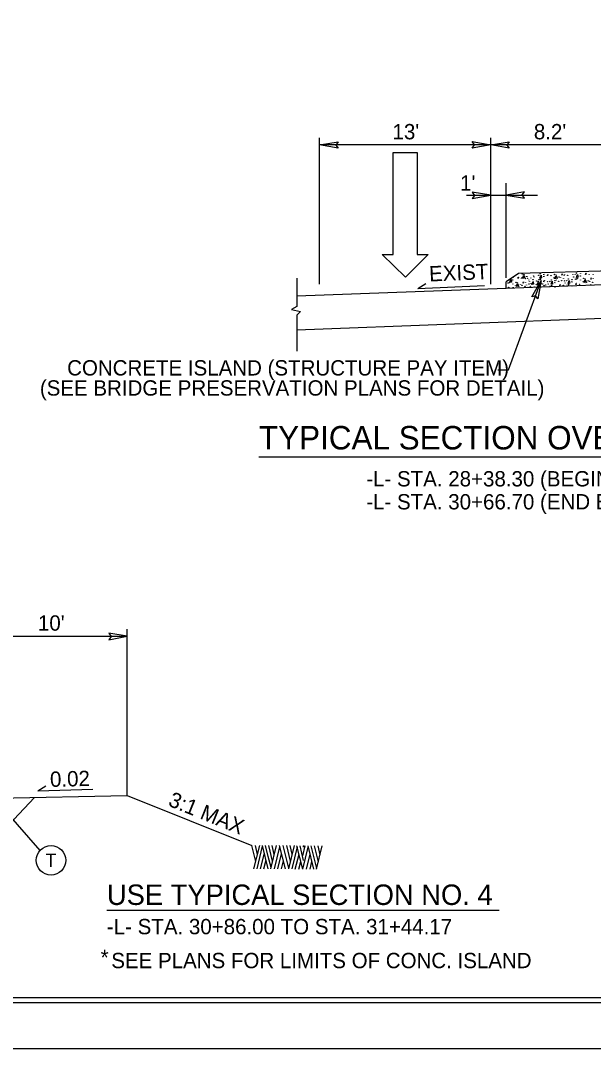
# Model space of a CAD drawing. Extents: x 573748 to 574632, y -54663 to -53209.
# Drawn here: x 574165.8 to 574221.8, y -53663.7 to -53563.1 of the extents above; entities that cross this region are included whole.
import ezdxf

# ---------------------------------------------------------------- set-up
doc = ezdxf.new("R2010")
doc.units = 0
for name, color, linetype in [('Prop Dimension', 7, 'Continuous'), ('Prop Dimension Text', 7, 'Continuous'), ('Prop Lane Arrow CELL', 7, 'Continuous'), ('Prop Terminator CELL', 7, 'Continuous'), ('Sheet Cutting Line CELL', 7, 'Continuous'), ('Sheet Plot Border Inside CELL', 7, 'Continuous'), ('Sheet Plot Border Outside CELL', 7, 'Continuous'), ('Sheet Typical CELL', 7, 'Continuous'), ('Typical Arrow Superelevation CELL', 7, 'Continuous'), ('Typical Curb CELL', 7, 'Continuous'), ('Typical Hinge Slope Arterial CELL', 7, 'Continuous'), ('Typical ID Circle CELL', 7, 'Continuous'), ('Typical Pavement Slope CELL', 7, 'Continuous'), ('Typical Slope Point Local CELL', 7, 'Continuous'), ('Typical Text General CELL', 7, 'Continuous'), ('Typical Text ID Circle CELL', 7, 'Continuous'), ('Typical Text Label CELL', 7, 'Continuous')]:
    doc.layers.add(name, color=color, linetype=linetype)

msp = doc.modelspace()

# ---------------------------------------------------------------- linework, layer by layer
at = {"layer": 'Prop Dimension'}
for p, q in [((574195.02, -53588.89), (574195.02, -53574.56)), ((574211.76, -53588.89), (574211.76, -53574.56)), ((574211.76, -53575.25), (574195.02, -53575.25)), ((574223.64, -53575.25), (574211.76, -53575.25)), ((574213.26, -53588.27), (574213.26, -53579)), ((574209.38, -53580.17), (574216.34, -53580.17)), ((574214.49, -53587.85), (574213.26, -53588.66)), ((574223.64, -53587.57), (574214.49, -53587.85)), ((574192.77, -53588.28), (574192.77, -53591.06)), ((574213.26, -53589.29), (574213.26, -53588.66)), ((574223.64, -53588.9), (574213.26, -53589.29)), ((574223.64, -53588.9), (574213.26, -53589.29)), ((574213.26, -53589.29), (574192.77, -53590.06)), ((574192.77, -53591.06), (574192.26, -53591.36)), ((574192.26, -53591.36), (574193.13, -53591.55)), ((574193.13, -53591.55), (574192.77, -53591.9)), ((574192.77, -53591.9), (574192.77, -53595.43)), ((574223.64, -53592.22), (574192.77, -53593.38)), ((574161.19, -53623.35), (574176.19, -53623.35)), ((574176.19, -53638.9), (574176.19, -53622.65))]:
    msp.add_line(p, q, dxfattribs=at)
msp.add_lwpolyline([(574212.47, -53597.28), (574213.49, -53597.28), (574216.69, -53588.52)], dxfattribs=at)
at = {"layer": 'Prop Lane Arrow CELL'}
for p, q in [((574202.21, -53585.97), (574202.21, -53575.99)), ((574202.21, -53575.99), (574204.57, -53575.99)), ((574204.57, -53575.99), (574204.57, -53585.97)), ((574203.43, -53588.21), (574201.15, -53585.97)), ((574201.15, -53585.97), (574202.21, -53585.97)), ((574205.63, -53585.97), (574203.43, -53588.21)), ((574204.57, -53585.97), (574205.63, -53585.97))]:
    msp.add_line(p, q, dxfattribs=at)
at = {"layer": 'Prop Terminator CELL'}
for points in [[(574196.82, -53575.58), (574195.02, -53575.25), (574196.84, -53574.95), (574196.6, -53575.27)], [(574209.96, -53574.92), (574211.76, -53575.25), (574209.94, -53575.55), (574210.18, -53575.23)], [(574213.55, -53575.58), (574211.76, -53575.25), (574213.57, -53574.95), (574213.34, -53575.27)], [(574209.96, -53580.5), (574211.76, -53580.17), (574209.94, -53579.87), (574210.18, -53580.19)], [(574215.05, -53579.83), (574213.26, -53580.17), (574215.07, -53580.46), (574214.84, -53580.15)], [(574215.78, -53590.11), (574216.69, -53588.52), (574216.37, -53590.33), (574216.15, -53590.01)], [(574174.4, -53623.69), (574176.19, -53623.35), (574174.38, -53623.06), (574174.61, -53623.37)]]:
    msp.add_lwpolyline(points, close=True, dxfattribs=at)
at = {"layer": 'Sheet Cutting Line CELL'}
msp.add_line((573944.17, -53663.7), (574280.97, -53663.7), dxfattribs=at)
at = {"layer": 'Sheet Plot Border Inside CELL'}
msp.add_lwpolyline([(574280.07, -53448.19), (573946.77, -53448.19), (573946.77, -53659.21), (574280.07, -53659.21)], close=True, dxfattribs=at)
at = {"layer": 'Sheet Plot Border Outside CELL'}
msp.add_lwpolyline([(574280.97, -53443.7), (573944.17, -53443.7), (573944.17, -53663.7), (574280.97, -53663.7)], close=True, dxfattribs=at)
at = {"layer": 'Sheet Typical CELL'}
msp.add_lwpolyline([(574277.57, -53448.7), (573977.57, -53448.7), (573977.57, -53658.7), (574277.57, -53658.7)], close=True, dxfattribs=at)
at = {"layer": 'Typical Arrow Superelevation CELL'}
for p, q in [((574204.63, -53589.3), (574205.4, -53588.81)), ((574204.63, -53589.3), (574211.15, -53589.02)), ((574167.43, -53638.47), (574168.21, -53637.99)), ((574167.43, -53638.47), (574172.83, -53638.33))]:
    msp.add_line(p, q, dxfattribs=at)
at = {"layer": 'Typical Curb CELL'}
for p, q in [((574214.89, -53588.32), (574214.96, -53588.04)), ((574215.1, -53588.21), (574214.89, -53588.32)), ((574214.96, -53588.04), (574215.1, -53588.21)), ((574216.58, -53588.29), (574216.69, -53588)), ((574216.74, -53588.27), (574216.58, -53588.29)), ((574216.69, -53588), (574216.74, -53588.27)), ((574218.04, -53588.35), (574218.12, -53588.07)), ((574218.25, -53588.25), (574218.04, -53588.35)), ((574218.12, -53588.07), (574218.25, -53588.25)), ((574220.16, -53588.22), (574220.26, -53587.93)), ((574220.31, -53588.2), (574220.16, -53588.22)), ((574220.26, -53587.93), (574220.31, -53588.2)), ((574213.64, -53588.69), (574213.74, -53588.4)), ((574213.79, -53588.67), (574213.64, -53588.69)), ((574213.74, -53588.4), (574213.79, -53588.67)), ((574214.27, -53589.12), (574214.34, -53588.84)), ((574214.48, -53589.01), (574214.27, -53589.12)), ((574214.34, -53588.84), (574214.48, -53589.01)), ((574215.79, -53588.9), (574215.9, -53588.61)), ((574215.94, -53588.88), (574215.79, -53588.9)), ((574215.9, -53588.61), (574215.94, -53588.88)), ((574216.29, -53588.99), (574216.37, -53588.71)), ((574216.5, -53588.88), (574216.29, -53588.99)), ((574216.37, -53588.71), (574216.5, -53588.88)), ((574217.67, -53588.89), (574217.78, -53588.6)), ((574217.82, -53588.87), (574217.67, -53588.89)), ((574217.78, -53588.6), (574217.82, -53588.87)), ((574219.33, -53588.8), (574219.44, -53588.51)), ((574219.49, -53588.78), (574219.33, -53588.8)), ((574219.44, -53588.51), (574219.49, -53588.78)), ((574220.89, -53588.73), (574220.96, -53588.45)), ((574221.1, -53588.62), (574220.89, -53588.73)), ((574220.96, -53588.45), (574221.1, -53588.62))]:
    msp.add_line(p, q, dxfattribs=at)
for centre in [(574213.92, -53588.25), (574214.43, -53588.29), (574214.46, -53588.21), (574214.8, -53588.22), (574214.86, -53587.89), (574215.01, -53587.95), (574215.12, -53588.28), (574215.29, -53588.13), (574215.35, -53588.3), (574215.69, -53588.28), (574215.94, -53588.08), (574216.01, -53588.18), (574216.45, -53588.02), (574216.6, -53587.87), (574216.96, -53588.13), (574216.97, -53587.93), (574217.32, -53588.03), (574217.35, -53587.94), (574217.66, -53588.04), (574217.96, -53588.26), (574218.01, -53587.93), (574218.16, -53587.99), (574218.44, -53588.17), (574218.59, -53588.23), (574218.72, -53587.99), (574218.75, -53587.9), (574218.95, -53588.01), (574218.98, -53587.92), (574219.29, -53588.02), (574219.79, -53587.96), (574219.87, -53588.19), (574220.02, -53587.95), (574220.17, -53587.8), (574220.53, -53588.07), (574220.54, -53587.86), (574220.86, -53588.3), (574221.05, -53587.91), (574221.08, -53587.82), (574221.39, -53587.92), (574221.59, -53588.28), (574221.78, -53588.3), (574221.79, -53587.95), (574213.45, -53588.77), (574213.51, -53589.19), (574213.54, -53588.77), (574213.61, -53588.7), (574213.91, -53588.46), (574213.92, -53588.87), (574213.96, -53589.2), (574214.18, -53589.03), (574214.24, -53588.69), (574214.39, -53588.75), (574214.5, -53589.08), (574214.67, -53588.94), (574214.77, -53588.3), (574214.82, -53588.99), (574214.95, -53588.75), (574214.97, -53588.67), (574215.11, -53589.09), (574215.16, -53588.69), (574215.17, -53588.34), (574215.26, -53588.96), (574215.41, -53589.18), (574215.49, -53588.47), (574215.5, -53588.85), (574215.56, -53588.61), (574215.64, -53589.09), (574215.69, -53588.8), (574215.9, -53588.45), (574216.03, -53589.15), (574216.21, -53588.9), (574216.26, -53588.56), (574216.41, -53588.62), (574216.49, -53588.45), (574216.52, -53588.95), (574216.59, -53589.13), (574216.59, -53588.45), (574216.65, -53588.38), (574216.69, -53588.81), (574216.84, -53588.86), (574216.97, -53588.62), (574216.97, -53589.02), (574217, -53588.54), (574217.13, -53588.96), (574217.31, -53588.63), (574217.39, -53588.86), (574217.53, -53588.62), (574217.58, -53589.05), (574217.68, -53589.05), (574217.69, -53588.47), (574217.74, -53588.98), (574218.04, -53588.74), (574218.05, -53588.53), (574218.05, -53589.15), (574218.27, -53588.32), (574218.41, -53588.59), (574218.52, -53588.98), (574218.55, -53588.89), (574218.7, -53588.54), (574218.86, -53588.99), (574218.88, -53588.33), (574218.97, -53588.55), (574219.05, -53588.77), (574219.2, -53588.54), (574219.24, -53588.97), (574219.34, -53588.97), (574219.35, -53588.38), (574219.41, -53588.89), (574219.71, -53588.65), (574219.72, -53588.45), (574219.72, -53589.06), (574220.07, -53588.39), (574220.1, -53588.89), (574220.13, -53588.8), (574220.16, -53588.39), (574220.23, -53588.31), (574220.44, -53588.9), (574220.54, -53588.48), (574220.8, -53588.64), (574221.01, -53588.36), (574221.12, -53588.69), (574221.26, -53588.97), (574221.29, -53588.55), (574221.44, -53588.61), (574221.55, -53588.92), (574221.57, -53588.37), (574221.73, -53588.7)]:
    msp.add_ellipse(centre, major_axis=(0.0001, 0.0192), ratio=0.533333, dxfattribs=at)
for centre in [(574218.22, -53588.5), (574221.07, -53588.87)]:
    msp.add_ellipse(centre, major_axis=(-0.0001, -0.0219), ratio=0.533333, start_param=2.050606, end_param=4.270718, dxfattribs=at)
at = {"layer": 'Typical Hinge Slope Arterial CELL'}
msp.add_line((574176.19, -53638.92), (574188.39, -53643.84), dxfattribs=at)
at = {"layer": 'Typical ID Circle CELL'}
msp.add_line((574167.66, -53644.31), (574164.35, -53640.49), dxfattribs=at)
msp.add_circle((574168.73, -53645.28), 1.44, dxfattribs=at)
at = {"layer": 'Typical Pavement Slope CELL'}
for p, q in [((574162.29, -53639.22), (574176.19, -53638.92)), ((574164.08, -53642.36), (574167.11, -53639.12))]:
    msp.add_line(p, q, dxfattribs=at)
at = {"layer": 'Typical Slope Point Local CELL'}
for p, q in [((574188.77, -53645.39), (574188.39, -53643.84)), ((574188.59, -53646.12), (574189.15, -53643.83)), ((574188.95, -53644.71), (574188.73, -53643.84)), ((574188.89, -53646.12), (574189.44, -53643.91)), ((574189.23, -53646.12), (574189.61, -53644.57)), ((574189.99, -53646.12), (574189.43, -53643.84)), ((574189.99, -53644.91), (574189.73, -53643.84)), ((574190.41, -53645.37), (574190.03, -53643.84)), ((574190.23, -53646.12), (574190.79, -53643.84)), ((574190.58, -53644.71), (574190.36, -53643.84)), ((574190.59, -53646.12), (574191.13, -53643.95)), ((574191.67, -53646.12), (574191.1, -53643.84)), ((574192, -53646.06), (574191.46, -53643.84)), ((574192.18, -53645.35), (574191.81, -53643.84)), ((574191.99, -53646.12), (574192.55, -53643.84)), ((574192.34, -53644.68), (574192.13, -53643.84)), ((574192.33, -53646.12), (574192.86, -53643.95)), ((574193.37, -53646.16), (574192.8, -53643.87)), ((574193.45, -53645.3), (574193.1, -53643.87)), ((574193.36, -53644.84), (574193.6, -53643.87)), ((574193.39, -53644.71), (574193.36, -53644.63)), ((574193.37, -53646.16), (574193.91, -53643.99)), ((574193.45, -53643.98), (574193.43, -53643.87)), ((574193.49, -53643.95), (574193.47, -53643.84)), ((574194.46, -53646.16), (574193.89, -53643.87)), ((574194.73, -53646.09), (574194.19, -53643.87)), ((574194.9, -53645.43), (574194.51, -53643.87)), ((574194.72, -53646.16), (574195.28, -53643.87)), ((574195.07, -53644.74), (574194.86, -53643.87)), ((574189.55, -53646.12), (574189.77, -53645.22)), ((574190.26, -53645.98), (574189.99, -53644.91)), ((574190.94, -53646.12), (574191.3, -53644.64)), ((574191.28, -53646.12), (574191.47, -53645.33)), ((574192.63, -53646.16), (574193, -53644.68)), ((574192.99, -53646.16), (574193.17, -53645.39)), ((574193.73, -53646.16), (574194.09, -53644.68)), ((574194.08, -53646.16), (574194.26, -53645.39))]:
    msp.add_line(p, q, dxfattribs=at)
at = {"layer": 'Typical Text General CELL'}
msp.add_line((574174.2, -53650.15), (574212.58, -53650.15), dxfattribs=at)
at = {"layer": 'Typical Text Label CELL'}
msp.add_line((574189.07, -53605.78), (574258.21, -53605.78), dxfattribs=at)

# ---------------------------------------------------------------- texts
at = {"layer": 'Prop Dimension'}
for s, p in [('CONCRETE ISLAND (STRUCTURE PAY ITEM)', (574170.31, -53597.82)), ('(SEE BRIDGE PRESERVATION PLANS FOR DETAIL)', (574167.64, -53599.79))]:
    msp.add_text(s, height=1.5, rotation=360, dxfattribs=at).set_placement(p)
at = {"layer": 'Prop Dimension Text'}
for s, height, p in [("13'", 1.5, (574202.15, -53574.7)), ("8.2'", 1.5, (574215.98, -53574.7)), ("1'", 1.5, (574208.76, -53579.72)), ('TYPICAL SECTION OVER EXISTING STRUCTURE', 2.3, (574189.08, -53605.06)), ("10'", 1.5, (574167.45, -53622.8)), ('*', 1.5, (574173.59, -53655.54))]:
    msp.add_text(s, height=height, dxfattribs=at).set_placement(p)
for s, rotation, p in [('EXIST', 2.4521, (574205.76, -53588.62)), ('0.02', 1.5117, (574168.65, -53638.1)), ('3:1 MAX', 338.0012, (574180.11, -53639.91))]:
    msp.add_text(s, height=1.5, rotation=rotation, dxfattribs=at).set_placement(p)
at = {"layer": 'Typical Text General CELL'}
for s, height, p in [('-L- STA. 28+38.30 (BEGIN EXISTING BRIDGE) TO', 1.5, (574199.58, -53608.68)), ('-L- STA. 30+66.70 (END EXISTING BRIDGE)', 1.5, (574199.58, -53610.93)), ('USE TYPICAL SECTION NO. 4', 2, (574174.2, -53649.65)), ('-L- STA. 30+86.00 TO STA. 31+44.17', 1.5, (574174.2, -53652.52)), ('SEE PLANS FOR LIMITS OF CONC. ISLAND', 1.5, (574174.63, -53655.84))]:
    msp.add_text(s, height=height, dxfattribs=at).set_placement(p)
at = {"layer": 'Typical Text ID Circle CELL'}
msp.add_text('T', height=1.29, dxfattribs=at).set_placement((574168.2, -53645.92))

doc.saveas('drawing.dxf')
